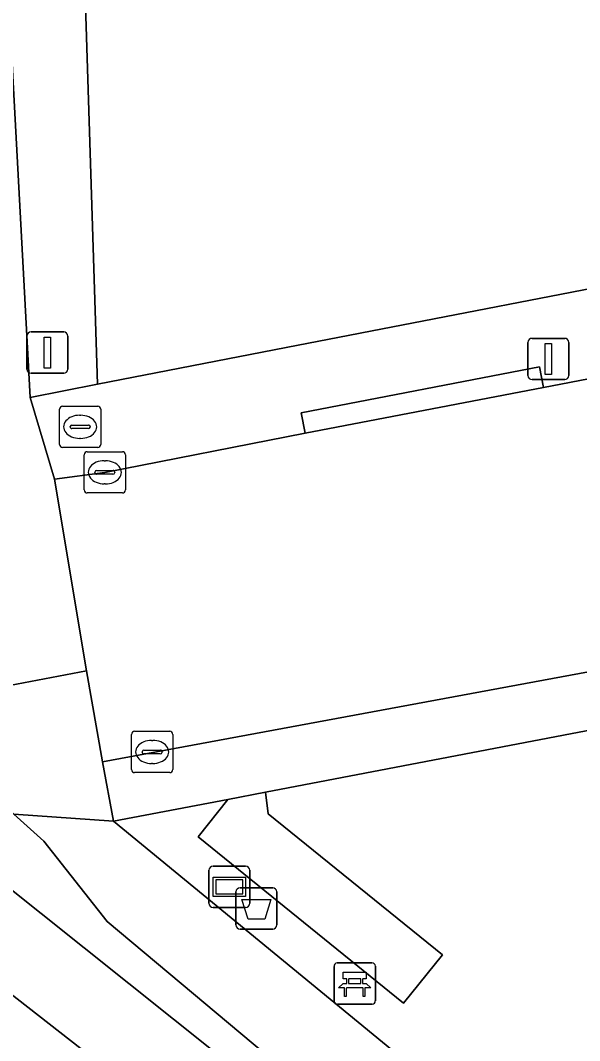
# Model space of a CAD drawing. Extents: x 162879 to 165540, y 384011 to 385181.
# Drawn here: x 163807.79 to 163821.34, y 384217.57 to 384242.28 of the extents above; entities that cross this region are included whole.
import ezdxf

# ---------------------------------------------------------------- set-up
doc = ezdxf.new("R2010")
doc.units = 0
for name, color, linetype in [('IMGEO_Afvalbak', 7, 'Continuous'), ('IMGEO_Bank', 7, 'Continuous'), ('IMGEO_Bouwland', 7, 'Continuous'), ('IMGEO_Brandkraan', 7, 'Continuous'), ('IMGEO_Erf', 7, 'Continuous'), ('IMGEO_Fietspad_gesloten', 7, 'Continuous'), ('IMGEO_Groenvoorziening', 7, 'Continuous'), ('IMGEO_Hek', 7, 'Continuous'), ('IMGEO_Informatiebord', 7, 'Continuous'), ('IMGEO_Kolk', 7, 'Continuous'), ('IMGEO_Lichtmast', 7, 'Continuous'), ('IMGEO_Rijbaan_lokaal_open', 7, 'Continuous'), ('IMGEO_Verkeersbordpaal', 7, 'Continuous'), ('IMGEO_Voetpad_halfverhard', 7, 'Continuous'), ('IMGEO_Voetpad_open', 7, 'Continuous')]:
    doc.layers.add(name, color=color, linetype=linetype)

msp = doc.modelspace()

# ---------------------------------------------------------------- linework, layer by layer
at = {"layer": 'IMGEO_Afvalbak'}
for p, q in [((163813.113, 384221.267), (163813.903, 384221.267)), ((163813.903, 384221.267), (163813.113, 384221.267)), ((163813.013, 384220.367), (163813.013, 384221.167)), ((163813.013, 384221.167), (163813.013, 384220.367)), ((163814.003, 384221.167), (163814.003, 384220.367)), ((163814.003, 384220.367), (163814.003, 384221.167)), ((163813.903, 384220.267), (163813.113, 384220.267)), ((163813.113, 384220.267), (163813.903, 384220.267))]:
    msp.add_line(p, q, dxfattribs=at)
msp.add_lwpolyline([(163813.156, 384220.981), (163813.86, 384220.981), (163813.711, 384220.511), (163813.305, 384220.511), (163813.156, 384220.981)], dxfattribs=at)
for centre, start, end in [((163813.113, 384221.167), 90, 180), ((163813.113, 384221.167), 90, 180), ((163813.903, 384221.167), 0, 90), ((163813.903, 384221.167), 360, 90), ((163813.113, 384220.367), 180, 270), ((163813.113, 384220.367), 180, 270), ((163813.903, 384220.367), 270, 0), ((163813.903, 384220.367), 270, 0)]:
    msp.add_arc(centre, 0.1, start, end, dxfattribs=at)
at = {"layer": 'IMGEO_Bank'}
for p, q in [((163815.39, 384218.521), (163815.39, 384219.362)), ((163815.39, 384219.362), (163815.39, 384218.521)), ((163815.465, 384219.446), (163816.306, 384219.446)), ((163816.306, 384219.446), (163815.465, 384219.446)), ((163816.39, 384219.371), (163816.39, 384218.53)), ((163816.39, 384218.53), (163816.39, 384219.371)), ((163815.699, 384218.952), (163815.699, 384219.058)), ((163815.743, 384219.058), (163815.743, 384218.952)), ((163816.031, 384219.064), (163815.749, 384219.064)), ((163816.037, 384218.952), (163816.037, 384219.058)), ((163816.081, 384219.058), (163816.081, 384218.952)), ((163816.087, 384218.844), (163815.694, 384218.844)), ((163815.749, 384218.946), (163816.031, 384218.946)), ((163816.315, 384218.446), (163815.474, 384218.446)), ((163815.474, 384218.446), (163816.315, 384218.446))]:
    msp.add_line(p, q, dxfattribs=at)
for points in [[(163815.693, 384219.064), (163815.607, 384219.064), (163815.607, 384219.225), (163816.17, 384219.225), (163816.17, 384219.064), (163816.087, 384219.064)], [(163815.637, 384218.844), (163815.495, 384218.844), (163815.607, 384218.946), (163815.693, 384218.946)], [(163815.687, 384218.837), (163815.687, 384218.63), (163815.644, 384218.63), (163815.644, 384218.837)], [(163816.087, 384218.946), (163816.17, 384218.946), (163816.282, 384218.844), (163816.143, 384218.844)], [(163816.137, 384218.837), (163816.137, 384218.63), (163816.093, 384218.63), (163816.093, 384218.837)]]:
    msp.add_lwpolyline(points, dxfattribs=at)
for centre, radius, start, end in [((163815.468, 384219.368), 0.0779, 92.4484, 184.2845), ((163815.468, 384219.368), 0.0779, 92.4484, 184.2845), ((163816.312, 384219.368), 0.0779, 2.4484, 94.2845), ((163816.312, 384219.368), 0.0779, 2.4484, 94.2845), ((163815.692, 384219.057), 0.00671, 2.8957, 87.1043), ((163815.749, 384219.057), 0.00671, 92.8957, 177.1043), ((163816.031, 384219.057), 0.00671, 2.8957, 87.1043), ((163816.088, 384219.057), 0.00671, 92.8957, 177.1043), ((163815.637, 384218.837), 0.00671, 2.8957, 87.1043), ((163815.694, 384218.837), 0.00671, 92.8957, 177.1043), ((163815.692, 384218.953), 0.00671, 272.8957, 357.1043), ((163815.749, 384218.953), 0.00671, 182.8957, 267.1043), ((163816.031, 384218.953), 0.00671, 272.8957, 357.1043), ((163816.088, 384218.953), 0.00671, 182.8957, 267.1043), ((163816.086, 384218.837), 0.00671, 2.8957, 87.1043), ((163816.143, 384218.837), 0.00671, 92.8957, 177.1043), ((163815.468, 384218.524), 0.0779, 182.4484, 274.2845), ((163815.468, 384218.524), 0.0779, 182.4484, 274.2845), ((163816.312, 384218.524), 0.0779, 272.4484, 4.2845), ((163816.312, 384218.524), 0.0779, 272.4484, 4.2845)]:
    msp.add_arc(centre, radius, start, end, dxfattribs=at)
at = {"layer": 'IMGEO_Bouwland'}
msp.add_lwpolyline([(163764.067, 384132.733), (163800.478, 384140.235), (163807.858, 384141.855), (163810.905, 384142.667), (163811.842, 384142.965), (163810.659, 384146.41), (163810.457, 384148.318), (163810.659, 384150.771), (163812.151, 384153.395), (163814.642, 384155.72), (163818.039, 384157.895), (163822.287, 384158.953), (163840.428, 384162.625), (163851.31, 384164.364), (163862.675, 384166.195), (163873.082, 384167.545), (163872.097, 384168.276), (163805.71, 384220.137), (163794.907, 384218.779), (163762.506, 384214.707)], dxfattribs=at)
at = {"layer": 'IMGEO_Brandkraan'}
for p, q in [((163808.813, 384232.935), (163809.665, 384232.935)), ((163808.738, 384232.009), (163808.738, 384232.861)), ((163809.226, 384232.715), (163809.251, 384232.715)), ((163809.739, 384232.861), (163809.739, 384232.009)), ((163808.997, 384232.429), (163808.997, 384232.441)), ((163809.435, 384232.392), (163809.037, 384232.392)), ((163809.04, 384232.478), (163809.438, 384232.478)), ((163809.481, 384232.441), (163809.481, 384232.429)), ((163809.249, 384232.155), (163809.224, 384232.155)), ((163809.665, 384231.935), (163808.813, 384231.935))]:
    msp.add_line(p, q, dxfattribs=at)
for points in [[(163808.813, 384232.935), (163809.665, 384232.935)], [(163808.738, 384232.009), (163808.738, 384232.861)], [(163809.739, 384232.861), (163809.739, 384232.009)], [(163809.665, 384231.935), (163808.813, 384231.935)]]:
    msp.add_lwpolyline(points, dxfattribs=at)
for centre, radius, start, end in [((163808.815, 384232.859), 0.0765, 91.552, 178.448), ((163808.815, 384232.859), 0.0765, 91.552, 178.448), ((163809.663, 384232.859), 0.0765, 1.552, 88.448), ((163809.663, 384232.859), 0.0765, 1.552, 88.448), ((163809.037, 384232.438), 0.0403, 85.8775, 175.7526), ((163809.034, 384232.428), 0.0366, 178.938, 274.7102), ((163809.438, 384232.435), 0.043, 264.8664, 352.4533), ((163809.442, 384232.44), 0.0386, 1.7309, 96.639), ((163808.815, 384232.011), 0.0765, 181.552, 268.448), ((163808.815, 384232.011), 0.0765, 181.552, 268.448), ((163809.663, 384232.011), 0.0765, 271.552, 358.448), ((163809.663, 384232.011), 0.0765, 271.552, 358.448)]:
    msp.add_arc(centre, radius, start, end, dxfattribs=at)
for centre, major_axis, ratio, start_param, end_param in [((163809.225, 384232.435), (-0.387, 0.002), 0.722429, 4.712389, 7.853982), ((163809.25, 384232.435), (-0.39, 0.002), 0.717154, 1.570796, 4.712389)]:
    msp.add_ellipse(centre, major_axis=major_axis, ratio=ratio, start_param=start_param, end_param=end_param, dxfattribs=at)
at = {"layer": 'IMGEO_Erf'}
msp.add_lwpolyline([(163809.28, 384245.451), (163809.661, 384233.466), (163814.229, 384234.357), (163824.733, 384236.389)], dxfattribs=at)
at = {"layer": 'IMGEO_Fietspad_gesloten'}
msp.add_lwpolyline([(163803.285, 384257.538), (163803.591, 384250), (163804.016, 384239.502), (163804.118, 384237.602), (163804.207, 384235.863), (163804.293, 384234.123), (163804.782, 384228.061), (163804.973, 384225.686), (163809.392, 384226.521), (163808.619, 384231.165), (163808.024, 384233.147), (163807.361, 384245.433), (163807.168, 384250), (163806.844, 384257.687)], dxfattribs=at)
at = {"layer": 'IMGEO_Groenvoorziening'}
for points in [[(163806.844, 384257.687), (163807.168, 384250), (163807.361, 384245.433), (163808.024, 384233.147), (163809.661, 384233.466), (163809.28, 384245.451), (163808.174, 384245.433), (163806.456, 384281.969)], [(163826.309, 384225.989), (163813.729, 384223.584), (163813.793, 384223.056), (163818.014, 384219.641), (163817.073, 384218.475), (163812.095, 384222.498), (163812.82, 384223.41), (163810.047, 384222.88), (163856.748, 384184.519), (163861.5, 384180.989), (163871.279, 384174.09), (163871.801, 384174.863), (163867.748, 384177.75), (163868.589, 384178.987), (163873.653, 384175.416), (163872.253, 384173.403), (163881.449, 384166.915), (163884.749, 384171.202)]]:
    msp.add_lwpolyline(points, dxfattribs=at)
for points in [[(163867.371, 384150.441), (163868.518, 384150.161), (163868.678, 384150.122), (163877.647, 384161.944), (163878.42, 384162.963), (163878.025, 384164.958), (163859.579, 384179.688), (163837.693, 384197.164), (163820.113, 384211.202), (163805.041, 384223.236), (163801.032, 384223.522), (163805.71, 384220.137), (163872.097, 384168.276), (163873.082, 384167.545), (163875.514, 384165.742), (163877.318, 384163.639)], [(163807.631, 384223.052), (163805.041, 384223.236), (163820.113, 384211.202), (163837.693, 384197.164), (163809.893, 384220.452), (163808.361, 384222.399)]]:
    msp.add_lwpolyline(points, close=True, dxfattribs=at)
at = {"layer": 'IMGEO_Hek'}
msp.add_lwpolyline([(163871.279, 384174.09), (163861.5, 384180.989), (163856.748, 384184.519), (163810.047, 384222.88)], dxfattribs=at)
at = {"layer": 'IMGEO_Informatiebord'}
for p, q in [((163812.458, 384221.791), (163813.248, 384221.791)), ((163813.248, 384221.791), (163812.458, 384221.791)), ((163812.358, 384220.891), (163812.358, 384221.691)), ((163812.358, 384221.691), (163812.358, 384220.891)), ((163813.348, 384221.691), (163813.348, 384220.891)), ((163813.348, 384220.891), (163813.348, 384221.691)), ((163813.248, 384220.791), (163812.458, 384220.791)), ((163812.458, 384220.791), (163813.248, 384220.791))]:
    msp.add_line(p, q, dxfattribs=at)
for points in [[(163812.459, 384221.523), (163813.247, 384221.523), (163813.247, 384221.059), (163812.459, 384221.059), (163812.459, 384221.523)], [(163812.524, 384221.458), (163812.524, 384221.124), (163813.182, 384221.124), (163813.182, 384221.458), (163812.524, 384221.458)]]:
    msp.add_lwpolyline(points, dxfattribs=at)
for centre, start, end in [((163812.458, 384221.691), 90, 180), ((163812.458, 384221.691), 90, 180), ((163813.248, 384221.691), 0, 90), ((163813.248, 384221.691), 360, 90), ((163812.458, 384220.891), 180, 270), ((163812.458, 384220.891), 180, 270), ((163813.248, 384220.891), 270, 0), ((163813.248, 384220.891), 270, 0)]:
    msp.add_arc(centre, 0.1, start, end, dxfattribs=at)
at = {"layer": 'IMGEO_Kolk'}
for p, q in [((163809.335, 384230.906), (163809.335, 384231.758)), ((163809.41, 384231.832), (163810.262, 384231.832)), ((163810.336, 384231.758), (163810.336, 384230.906)), ((163809.823, 384231.612), (163809.848, 384231.612)), ((163809.594, 384231.326), (163809.594, 384231.338)), ((163810.032, 384231.289), (163809.634, 384231.289)), ((163809.637, 384231.375), (163810.035, 384231.375)), ((163810.078, 384231.338), (163810.078, 384231.326)), ((163809.846, 384231.052), (163809.821, 384231.052)), ((163810.262, 384230.832), (163809.41, 384230.832)), ((163810.482, 384224.132), (163810.482, 384224.984)), ((163810.557, 384225.058), (163811.409, 384225.058)), ((163811.483, 384224.984), (163811.483, 384224.132)), ((163810.97, 384224.838), (163810.995, 384224.838)), ((163810.741, 384224.552), (163810.741, 384224.564)), ((163811.179, 384224.515), (163810.781, 384224.515)), ((163810.784, 384224.601), (163811.182, 384224.601)), ((163811.225, 384224.564), (163811.225, 384224.552)), ((163810.993, 384224.278), (163810.968, 384224.278)), ((163811.409, 384224.058), (163810.557, 384224.058))]:
    msp.add_line(p, q, dxfattribs=at)
for points in [[(163809.335, 384230.906), (163809.335, 384231.758)], [(163809.41, 384231.832), (163810.262, 384231.832)], [(163810.336, 384231.758), (163810.336, 384230.906)], [(163810.262, 384230.832), (163809.41, 384230.832)], [(163810.482, 384224.132), (163810.482, 384224.984)], [(163810.557, 384225.058), (163811.409, 384225.058)], [(163811.483, 384224.984), (163811.483, 384224.132)], [(163811.409, 384224.058), (163810.557, 384224.058)]]:
    msp.add_lwpolyline(points, dxfattribs=at)
for centre, radius, start, end in [((163809.412, 384231.756), 0.0765, 91.552, 178.448), ((163809.412, 384231.756), 0.0765, 91.552, 178.448), ((163810.26, 384231.756), 0.0765, 1.552, 88.448), ((163810.26, 384231.756), 0.0765, 1.552, 88.448), ((163809.634, 384231.335), 0.0403, 85.8775, 175.7526), ((163809.631, 384231.325), 0.0366, 178.938, 274.7102), ((163810.035, 384231.332), 0.043, 264.8664, 352.4533), ((163810.039, 384231.337), 0.0386, 1.7309, 96.639), ((163809.412, 384230.908), 0.0765, 181.552, 268.448), ((163809.412, 384230.908), 0.0765, 181.552, 268.448), ((163810.26, 384230.908), 0.0765, 271.552, 358.448), ((163810.26, 384230.908), 0.0765, 271.552, 358.448), ((163810.559, 384224.982), 0.0765, 91.552, 178.448), ((163810.559, 384224.982), 0.0765, 91.552, 178.448), ((163811.407, 384224.982), 0.0765, 1.552, 88.448), ((163811.407, 384224.982), 0.0765, 1.552, 88.448), ((163810.781, 384224.561), 0.0403, 85.8775, 175.7526), ((163810.778, 384224.551), 0.0366, 178.938, 274.7102), ((163811.182, 384224.558), 0.043, 264.8664, 352.4533), ((163811.186, 384224.563), 0.0386, 1.7309, 96.639), ((163810.559, 384224.134), 0.0765, 181.552, 268.448), ((163810.559, 384224.134), 0.0765, 181.552, 268.448), ((163811.407, 384224.134), 0.0765, 271.552, 358.448), ((163811.407, 384224.134), 0.0765, 271.552, 358.448)]:
    msp.add_arc(centre, radius, start, end, dxfattribs=at)
for centre, major_axis, ratio, start_param, end_param in [((163809.822, 384231.332), (-0.387, 0.002), 0.722429, 4.712389, 7.853982), ((163809.847, 384231.332), (-0.39, 0.002), 0.717154, 1.570796, 4.712389), ((163810.969, 384224.558), (-0.387, 0.002), 0.722429, 4.712389, 7.853982), ((163810.994, 384224.558), (-0.39, 0.002), 0.717154, 1.570796, 4.712389)]:
    msp.add_ellipse(centre, major_axis=major_axis, ratio=ratio, start_param=start_param, end_param=end_param, dxfattribs=at)
at = {"layer": 'IMGEO_Lichtmast'}
for p, q in [((163820.088, 384233.678), (163820.088, 384234.478)), ((163820.088, 384234.478), (163820.088, 384233.678)), ((163820.188, 384234.578), (163820.978, 384234.578)), ((163820.978, 384234.578), (163820.188, 384234.578)), ((163821.078, 384234.478), (163821.078, 384233.678)), ((163821.078, 384233.678), (163821.078, 384234.478)), ((163820.978, 384233.578), (163820.188, 384233.578)), ((163820.188, 384233.578), (163820.978, 384233.578))]:
    msp.add_line(p, q, dxfattribs=at)
msp.add_lwpolyline([(163820.508, 384234.453), (163820.658, 384234.453), (163820.658, 384233.703), (163820.508, 384233.703), (163820.508, 384234.453)], dxfattribs=at)
for centre, start, end in [((163820.188, 384234.478), 90, 180), ((163820.188, 384234.478), 90, 180), ((163820.978, 384234.478), 0, 90), ((163820.978, 384234.478), 360, 90), ((163820.188, 384233.678), 180, 270), ((163820.188, 384233.678), 180, 270), ((163820.978, 384233.678), 270, 0), ((163820.978, 384233.678), 270, 0)]:
    msp.add_arc(centre, 0.1, start, end, dxfattribs=at)
at = {"layer": 'IMGEO_Rijbaan_lokaal_open'}
msp.add_lwpolyline([(163826.968, 384234.641), (163820.465, 384233.39), (163814.691, 384232.279), (163809.837, 384231.331), (163808.619, 384231.165), (163809.392, 384226.521), (163809.783, 384224.321), (163821.987, 384226.58), (163821.6, 384228.459), (163827.546, 384229.433)], dxfattribs=at)
at = {"layer": 'IMGEO_Verkeersbordpaal'}
for p, q in [((163807.949, 384233.833), (163807.949, 384234.633)), ((163807.949, 384234.633), (163807.949, 384233.833)), ((163808.049, 384234.733), (163808.839, 384234.733)), ((163808.839, 384234.733), (163808.049, 384234.733)), ((163808.939, 384234.633), (163808.939, 384233.833)), ((163808.939, 384233.833), (163808.939, 384234.633)), ((163808.839, 384233.733), (163808.049, 384233.733)), ((163808.049, 384233.733), (163808.839, 384233.733))]:
    msp.add_line(p, q, dxfattribs=at)
msp.add_lwpolyline([(163808.369, 384234.608), (163808.519, 384234.608), (163808.519, 384233.858), (163808.369, 384233.858), (163808.369, 384234.608)], dxfattribs=at)
for centre, start, end in [((163808.049, 384234.633), 90, 180), ((163808.049, 384234.633), 90, 180), ((163808.839, 384234.633), 0, 90), ((163808.839, 384234.633), 360, 90), ((163808.049, 384233.833), 180, 270), ((163808.049, 384233.833), 180, 270), ((163808.839, 384233.833), 270, 0), ((163808.839, 384233.833), 270, 0)]:
    msp.add_arc(centre, 0.1, start, end, dxfattribs=at)
at = {"layer": 'IMGEO_Voetpad_halfverhard'}
msp.add_lwpolyline([(163786.607, 384224.933), (163790.112, 384225.48), (163799.234, 384226.107), (163802.336, 384226.277), (163803.689, 384226.143), (163804.653, 384225.576), (163806.753, 384223.836), (163807.631, 384223.052), (163810.047, 384222.88), (163809.783, 384224.321), (163809.392, 384226.521), (163804.973, 384225.686), (163804.782, 384228.061), (163796.715, 384227.239)], dxfattribs=at)
msp.add_lwpolyline([(163810.047, 384222.88), (163807.631, 384223.052), (163808.361, 384222.399), (163809.893, 384220.452), (163837.693, 384197.164), (163859.579, 384179.688), (163865.404, 384175.73), (163875.796, 384167.523), (163876.921, 384166.48), (163878.025, 384164.958), (163878.42, 384162.963), (163879.382, 384164.231), (163880.325, 384165.455), (163877.764, 384168.035), (163873.562, 384171.656), (163872.53, 384172.614), (163872.253, 384173.403), (163871.279, 384174.09), (163861.5, 384180.989), (163856.748, 384184.519)], close=True, dxfattribs=at)
at = {"layer": 'IMGEO_Voetpad_open'}
for points in [[(163824.733, 384236.389), (163814.229, 384234.357), (163809.661, 384233.466), (163808.024, 384233.147), (163808.619, 384231.165), (163809.837, 384231.331), (163814.691, 384232.279), (163814.595, 384232.775), (163820.368, 384233.891), (163820.465, 384233.39), (163826.968, 384234.641)], [(163826.425, 384227.401), (163821.987, 384226.58), (163809.783, 384224.321), (163810.047, 384222.88), (163812.82, 384223.41), (163813.729, 384223.584), (163826.309, 384225.989)]]:
    msp.add_lwpolyline(points, dxfattribs=at)
for points in [[(163814.691, 384232.279), (163820.465, 384233.39), (163820.368, 384233.891), (163814.595, 384232.775)], [(163812.82, 384223.41), (163812.095, 384222.498), (163817.073, 384218.475), (163818.014, 384219.641), (163813.793, 384223.056), (163813.729, 384223.584)]]:
    msp.add_lwpolyline(points, close=True, dxfattribs=at)

doc.saveas('drawing.dxf')
